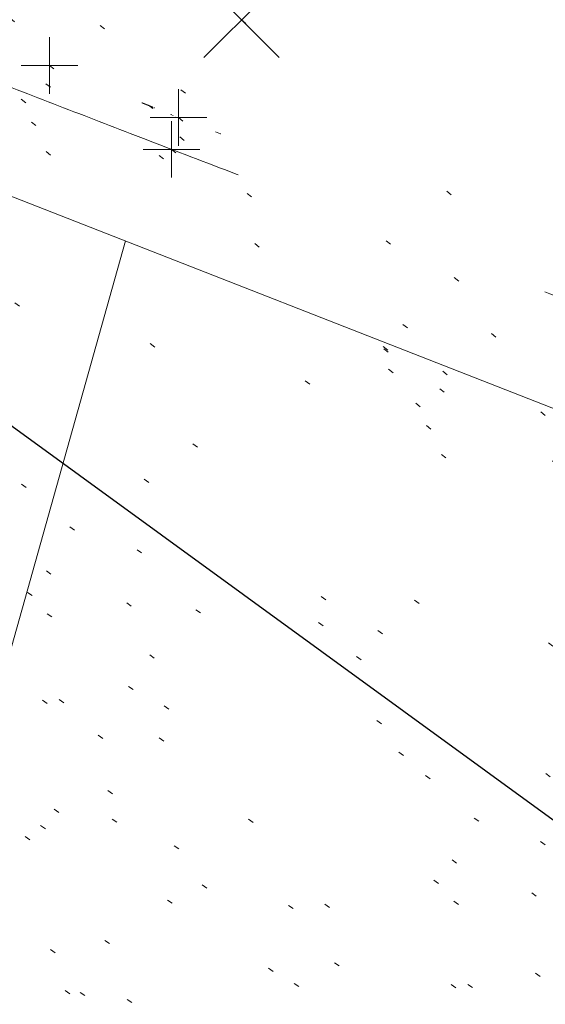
# Model space of a CAD drawing. Extents: x 413123 to 1465301, y 377724 to 504150.
# Tile 144 of 656: x 1462348 to 1462357, y 433600 to 433617. Entities that reach past the tile are written whole.
import ezdxf

# ---------------------------------------------------------------- set-up
doc = ezdxf.new("R2010")
doc.units = 0
doc.header["$MEASUREMENT"] = 0
for name, pattern in [('DGN Style 1', [8.732639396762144, 0.01453018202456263, -8.71810921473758]), ('DGN Style 3', [20.34225483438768, 14.53018202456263, -5.812072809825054]), ('DGN Style 5', [10.171127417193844, 4.35905460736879, -5.812072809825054]), ('gasex', [0])]:
    doc.linetypes.add(name, pattern=pattern)
for name, color, linetype, lineweight in [('PV_X_Curb', 120, 'DGN Style 1', 0), ('PV_X_EOP', 7, 'DGN Style 3', 0), ('PV_X_Walk', 120, 'DGN Style 5', 0), ('SV_X_Random_Point (Construction)', 7, 'Continuous', 0), ('UT_X_Gas', 40, 'gasex', 0)]:
    doc.layers.add(name, color=color, linetype=linetype, lineweight=lineweight)
for name, color, linetype, lineweight, transparency in [('SV_Observation (Construction)', 97, 'DGN Style 1', 0, 0.9), ('SV_Setup (Construction)', 4, 'Continuous', 30, 0.9), ('SV_X_Shot_Marker (Construction)', 40, 'Continuous', 0, 0.5)]:
    doc.layers.add(name, color=color, linetype=linetype, lineweight=lineweight, transparency=transparency)

# ---------------------------------------------------------------- blocks, each defined once
blk = doc.blocks.new('SVPT_3346')
at = {"layer": 'SV_X_Shot_Marker (Construction)', "transparency": 33554495}
for p, q in [((0, 0.02500000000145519), (0, -0.02499999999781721)), ((-0.02499999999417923, 0), (0.02500000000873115, 0))]:
    blk.add_line(p, q, dxfattribs=at)
blk.add_point((0, 0), dxfattribs=at)
blk = doc.blocks.new('SVPT_3347')
at = {"layer": 'SV_X_Shot_Marker (Construction)', "transparency": 33554495}
for p, q in [((0, 0.02500000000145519), (0, -0.02500000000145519)), ((-0.02499999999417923, 0), (0.02500000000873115, 0))]:
    blk.add_line(p, q, dxfattribs=at)
blk.add_point((0, 0), dxfattribs=at)
blk = doc.blocks.new('X_782')
at = {"layer": 'SV_X_Random_Point (Construction)', "color": 7, "linetype": 'Continuous', "lineweight": 0, "transparency": 33554559}
for p, q in [((-0.03333333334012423, -0.03337499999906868), (0.03333333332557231, 0.03337500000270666)), ((-0.03333333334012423, 0.03337500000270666), (0.03333333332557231, -0.03337499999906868))]:
    blk.add_line(p, q, dxfattribs=at)
blk = doc.blocks.new('SVPT_3351')
at = {"layer": 'SV_X_Shot_Marker (Construction)', "transparency": 33554495}
for p, q in [((1.455191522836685e-11, 0.02499999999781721), (1.455191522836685e-11, -0.02500000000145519)), ((-0.02499999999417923, 0), (0.02500000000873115, 0))]:
    blk.add_line(p, q, dxfattribs=at)
blk.add_point((1.455191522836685e-11, 0), dxfattribs=at)

msp = doc.modelspace()

# ---------------------------------------------------------------- linework, layer by layer
at = {"layer": 'PV_X_Curb'}
msp.add_rational_spline([(1462986.948577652, 433397.8690401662, 570.9936709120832), (1462988.782588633, 433398.3319412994, 570.9946523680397), (1462990.616599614, 433398.7948424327, 570.9956338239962), (1462992.450610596, 433399.2577435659, 570.9966152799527), (1462994.691186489, 433399.8778665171, 571.0123392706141), (1462996.549190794, 433398.4805271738, 570.9967567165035), (1462996.574826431, 433396.1560666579, 570.9620266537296), (1462997.523097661, 433392.0761500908, 570.9664077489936), (1462998.471368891, 433387.9962335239, 570.9707888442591), (1462999.419640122, 433383.9163169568, 570.9751699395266), (1463000.330381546, 433379.7090842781, 570.9705226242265), (1463001.241122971, 433375.5018515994, 570.9658753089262), (1463002.151864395, 433371.2946189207, 570.9612279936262), (1463002.161414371, 433370.7988290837, 570.9216598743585), (1463002.170964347, 433370.3030392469, 570.8820917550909), (1463002.180514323, 433369.80724941, 570.8425236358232), (1463002.217255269, 433368.1656458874, 570.8230392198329), (1463001.426991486, 433366.7263549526, 570.8457641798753), (1463000.022674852, 433365.8772214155, 570.9045748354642), (1462998.618358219, 433365.0280878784, 570.9633854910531), (1462996.978409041, 433364.9979272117, 571.0424341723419), (1462995.544743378, 433365.7948667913, 571.1204196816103), (1462989.745839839, 433368.0127432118, 571.0955303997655), (1462983.9469363, 433370.2306196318, 571.0706411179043), (1462978.14803276, 433372.4484960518, 571.0457518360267), (1462972.902905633, 433374.4922165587, 571.041428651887), (1462967.657778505, 433376.5359370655, 571.0371054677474), (1462962.412651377, 433378.5796575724, 571.0327822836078), (1462959.692093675, 433379.6115993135, 571.0350110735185), (1462956.971535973, 433380.6435410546, 571.0372398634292), (1462954.250978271, 433381.6754827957, 571.0394686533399), (1462953.180844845, 433382.1382386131, 570.9776457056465), (1462952.110711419, 433382.6009944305, 570.9158227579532), (1462951.040577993, 433383.0637502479, 570.8539998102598), (1462945.56926211, 433385.2204071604, 570.8554334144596), (1462940.097946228, 433387.3770640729, 570.8568670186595), (1462934.626630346, 433389.5337209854, 570.8583006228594), (1462929.363794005, 433391.5837736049, 570.8830950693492), (1462924.100957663, 433393.6338262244, 570.9078895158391), (1462918.838121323, 433395.6838788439, 570.932683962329), (1462918.050200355, 433395.9825492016, 571.0284213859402), (1462917.262279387, 433396.2812195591, 571.1241588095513), (1462916.474358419, 433396.5798899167, 571.2198962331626), (1462910.512614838, 433398.9350188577, 571.2155607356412), (1462904.550871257, 433401.2901477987, 571.2112252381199), (1462898.589127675, 433403.6452767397, 571.2068897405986), (1462893.247201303, 433405.718435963, 571.2327550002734), (1462887.905274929, 433407.7915951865, 571.2586202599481), (1462882.563348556, 433409.8647544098, 571.2844855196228), (1462875.125355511, 433412.7879245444, 571.2877162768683), (1462867.687362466, 433415.7110946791, 571.290947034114), (1462860.24936942, 433418.6342648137, 571.2941777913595), (1462853.221542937, 433421.3678929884, 571.3133071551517), (1462846.193716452, 433424.1015211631, 571.332436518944), (1462839.165889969, 433426.8351493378, 571.3515658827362), (1462832.53329925, 433429.4194985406, 571.361832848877), (1462825.900708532, 433432.0038477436, 571.372099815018), (1462819.268117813, 433434.5881969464, 571.382366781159), (1462818.004572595, 433435.0966256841, 571.3826673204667), (1462816.741027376, 433435.6050544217, 571.3829678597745), (1462815.477482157, 433436.1134831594, 571.3832683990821), (1462814.78573489, 433436.3622004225, 571.291588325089), (1462814.093987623, 433436.6109176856, 571.199908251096), (1462813.402240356, 433436.8596349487, 571.1082281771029), (1462807.611049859, 433439.1231266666, 571.0778290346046), (1462801.819859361, 433441.3866183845, 571.0474298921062), (1462796.028668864, 433443.6501101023, 571.0170307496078), (1462790.540801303, 433445.7714793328, 571.0059630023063), (1462785.052933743, 433447.8928485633, 570.9948952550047), (1462779.565066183, 433450.0142177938, 570.9838275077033), (1462779.302554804, 433450.142499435, 571.0470226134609), (1462779.040043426, 433450.2707810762, 571.1102177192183), (1462778.777532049, 433450.3990627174, 571.1734128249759), (1462772.721492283, 433452.7305136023, 571.1612170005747), (1462766.665452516, 433455.0619644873, 571.1490211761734), (1462760.60941275, 433457.3934153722, 571.1368253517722), (1462757.975635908, 433458.4476392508, 571.1187813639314), (1462755.341859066, 433459.5018631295, 571.1007373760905), (1462752.708082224, 433460.5560870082, 571.0826933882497), (1462749.413115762, 433461.7863544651, 571.0252508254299), (1462746.118149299, 433463.0166219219, 570.9678082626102), (1462742.823182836, 433464.2468893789, 570.9103656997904), (1462737.496369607, 433466.2065803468, 570.849653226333), (1462732.169556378, 433468.1662713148, 570.7889407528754), (1462726.842743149, 433470.1259622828, 570.728228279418), (1462721.564491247, 433472.1742830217, 570.6760227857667), (1462716.286239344, 433474.2226037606, 570.6238172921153), (1462711.007987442, 433476.2709244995, 570.571611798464), (1462710.565830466, 433476.4142609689, 570.6636069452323), (1462710.123673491, 433476.5575974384, 570.7556020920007), (1462709.681516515, 433476.7009339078, 570.8475972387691), (1462702.808955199, 433479.4043505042, 570.7828181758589), (1462695.936393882, 433482.1077671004, 570.7180391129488), (1462689.063832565, 433484.8111836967, 570.6532600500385), (1462681.708673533, 433487.655089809, 570.5984170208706), (1462674.353514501, 433490.4989959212, 570.5435739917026), (1462666.998355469, 433493.3429020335, 570.4887309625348), (1462664.050841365, 433494.517360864, 570.458196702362), (1462661.10332726, 433495.6918196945, 570.4276624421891), (1462658.155813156, 433496.866278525, 570.3971281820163), (1462657.746705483, 433497.0547580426, 570.3375791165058), (1462657.33759781, 433497.2432375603, 570.2780300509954), (1462656.928490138, 433497.4317170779, 570.218480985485), (1462648.68026623, 433500.593662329, 570.180340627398), (1462640.432042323, 433503.75560758, 570.1422002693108), (1462632.183818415, 433506.917552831, 570.1040599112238), (1462624.672433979, 433509.8205165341, 570.1439115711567), (1462617.161049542, 433512.7234802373, 570.1837632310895), (1462609.649665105, 433515.6264439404, 570.2236148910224), (1462609.351162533, 433515.7618124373, 570.2991383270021), (1462609.052659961, 433515.897180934, 570.3746617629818), (1462608.754157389, 433516.0325494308, 570.4501851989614), (1462602.602648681, 433518.4016281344, 570.491857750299), (1462596.451139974, 433520.7707068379, 570.5335303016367), (1462590.299631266, 433523.1397855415, 570.5752028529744), (1462582.402375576, 433526.1887928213, 570.5567757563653), (1462574.505119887, 433529.2378001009, 570.5383486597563), (1462566.607864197, 433532.2868073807, 570.5199215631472), (1462559.846479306, 433534.8858376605, 570.5150722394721), (1462553.085094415, 433537.4848679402, 570.5102229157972), (1462546.323709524, 433540.08389822, 570.5053735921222), (1462544.451499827, 433540.792279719, 570.4828721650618), (1462542.579290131, 433541.500661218, 570.4603707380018), (1462540.707080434, 433542.2090427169, 570.4378693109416), (1462540.425548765, 433542.3117929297, 570.3329348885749), (1462540.144017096, 433542.4145431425, 570.2280004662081), (1462539.862485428, 433542.5172933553, 570.1230660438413), (1462532.674977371, 433545.2607402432, 570.1435040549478), (1462525.487469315, 433548.0041871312, 570.1639420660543), (1462518.299961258, 433550.7476340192, 570.1843800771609), (1462513.382197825, 433552.6374655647, 570.2054318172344), (1462508.464434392, 433554.5272971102, 570.2264835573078), (1462503.546670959, 433556.4171286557, 570.2475352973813), (1462503.102475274, 433556.6097794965, 570.3636594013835), (1462502.658279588, 433556.8024303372, 570.4797835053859), (1462502.214083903, 433556.995081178, 570.5959076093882), (1462494.576211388, 433559.9585777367, 570.614821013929), (1462486.938338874, 433562.9220742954, 570.63373441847), (1462479.300466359, 433565.8855708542, 570.6526478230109), (1462473.035562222, 433568.295528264, 570.6182772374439), (1462466.770658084, 433570.7054856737, 570.5839066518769), (1462460.505753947, 433573.1154430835, 570.5495360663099), (1462460.356322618, 433573.15914895, 570.4705810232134), (1462460.20689129, 433573.2028548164, 570.3916259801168), (1462460.057459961, 433573.2465606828, 570.3126709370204), (1462452.637668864, 433576.1274019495, 570.3299173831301), (1462445.217877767, 433579.0082432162, 570.3471638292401), (1462437.79808667, 433581.8890844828, 570.36441027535), (1462430.722519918, 433584.5851619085, 570.3236014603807), (1462423.646953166, 433587.2812393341, 570.2827926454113), (1462416.571386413, 433589.9773167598, 570.241983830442), (1462416.179754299, 433590.121601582, 570.3451180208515), (1462415.788122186, 433590.2658864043, 570.4482522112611), (1462415.396490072, 433590.4101712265, 570.5513864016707), (1462407.556832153, 433593.4259186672, 570.5176398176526), (1462399.717174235, 433596.441666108, 570.4838932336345), (1462391.877516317, 433599.4574135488, 570.4501466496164), (1462388.527292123, 433600.7726032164, 570.4674632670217), (1462385.177067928, 433602.0877928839, 570.4847798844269), (1462381.826843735, 433603.4029825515, 570.5020965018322), (1462381.579999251, 433603.4901678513, 570.425116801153), (1462381.333154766, 433603.577353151, 570.3481371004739), (1462381.086310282, 433603.6645384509, 570.2711573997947), (1462378.014837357, 433604.8389292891, 570.2577572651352), (1462374.943364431, 433606.0133201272, 570.2443571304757), (1462371.871891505, 433607.1877109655, 570.2309569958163), (1462364.697137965, 433609.949335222, 570.2582988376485), (1462357.522384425, 433612.7109594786, 570.2856406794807), (1462350.347630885, 433615.4725837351, 570.312982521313), (1462349.586411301, 433615.7797956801, 570.3393282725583), (1462348.825191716, 433616.0870076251, 570.3656740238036), (1462348.063972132, 433616.3942195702, 570.3920197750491), (1462347.712058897, 433616.5225502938, 570.4782979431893), (1462347.360145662, 433616.6508810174, 570.5645761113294), (1462347.008232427, 433616.7792117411, 570.6508542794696), (1462341.856557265, 433618.7383665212, 570.7039352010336), (1462336.704882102, 433620.6975213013, 570.7570161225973), (1462331.55320694, 433622.6566760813, 570.8100970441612), (1462322.514479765, 433626.1182178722, 570.8607694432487), (1462313.47575259, 433629.579759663, 570.9114418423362), (1462304.437025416, 433633.0413014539, 570.9621142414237), (1462299.82804484, 433634.8794294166, 570.9899885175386), (1462295.219064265, 433636.7175573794, 571.0178627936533), (1462290.610083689, 433638.5556853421, 571.0457370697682), (1462290.225100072, 433638.6591545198, 570.9621306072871), (1462289.840116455, 433638.7626236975, 570.878524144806), (1462289.455132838, 433638.8660928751, 570.7949176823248), (1462285.959137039, 433640.2274743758, 570.7970018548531), (1462282.46314124, 433641.5888558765, 570.7990860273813), (1462278.967145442, 433642.9502373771, 570.8011701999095), (1462271.833297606, 433645.7166608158, 570.8549129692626), (1462264.69944977, 433648.4830842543, 570.9086557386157), (1462257.565601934, 433651.2495076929, 570.9623985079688), (1462256.281282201, 433651.7243160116, 570.9735965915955), (1462254.996962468, 433652.1991243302, 570.9847946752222), (1462253.712642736, 433652.673932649, 570.995992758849), (1462253.394152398, 433652.797872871, 571.0931722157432), (1462253.07566206, 433652.921813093, 571.1903516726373), (1462252.757171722, 433653.045753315, 571.2875311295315), (1462248.570855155, 433654.6120884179, 571.3480390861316), (1462244.384538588, 433656.1784235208, 571.4085470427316), (1462240.19822202, 433657.7447586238, 571.4690549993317), (1462235.320112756, 433659.6381788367, 571.7635967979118), (1462230.489705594, 433663.5166624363, 571.9941488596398), (1462227.798971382, 433670.8316128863, 571.5581154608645), (1462226.879331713, 433676.9569545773, 571.6996761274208), (1462227.655627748, 433684.4002653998, 572.1359250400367), (1462233.173983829, 433692.753123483, 572.1648585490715), (1462238.885351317, 433695.2945442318, 572.2025083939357), (1462242.840446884, 433695.9559512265, 572.184454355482), (1462248.338793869, 433696.8754347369, 572.159355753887), (1462253.837140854, 433697.7949182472, 572.134257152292), (1462259.335487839, 433698.7144017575, 572.1091585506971), (1462259.477566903, 433698.7300636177, 572.1235905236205), (1462259.619645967, 433698.7457254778, 572.1380224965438), (1462259.761725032, 433698.761387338, 572.1524544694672)], [1, 1, 1, 1, 0.7399006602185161, 0.7399006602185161, 1, 1, 1, 1, 1, 1, 1, 1, 1, 1, 0.9101768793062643, 0.9101768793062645, 1, 0.9101768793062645, 0.9101768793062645, 1, 1, 1, 1, 1, 1, 1, 1, 1, 1, 1, 1, 1, 1, 1, 1, 1, 1, 1, 1, 1, 1, 1, 1, 1, 1, 1, 1, 1, 1, 1, 1, 1, 1, 1, 1, 1, 1, 1, 1, 1, 1, 1, 1, 1, 1, 1, 1, 1, 1, 1, 1, 1, 1, 1, 1, 1, 1, 1, 1, 1, 1, 1, 1, 1, 1, 1, 1, 1, 1, 1, 1, 1, 1, 1, 1, 1, 1, 1, 1, 1, 1, 1, 1, 1, 1, 1, 1, 1, 1, 1, 1, 1, 1, 1, 1, 1, 1, 1, 1, 1, 1, 1, 1, 1, 1, 1, 1, 1, 1, 1, 1, 1, 1, 1, 1, 1, 1, 1, 1, 1, 1, 1, 1, 1, 1, 1, 1, 1, 1, 1, 1, 1, 1, 1, 1, 1, 1, 1, 1, 1, 1, 1, 1, 1, 1, 1, 1, 1, 1, 1, 1, 1, 1, 1, 1, 1, 1, 1, 1, 1, 1, 1, 1, 1, 1, 1, 1, 1, 1, 1, 1, 1, 1, 1, 1, 1, 1, 1, 1, 1, 1, 1, 1, 1, 1, 1, 1, 1, 1, 1, 1, 1, 1, 1], degree=3, knots=[0, 0, 0, 0, 0.0144927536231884, 0.0144927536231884, 0.0144927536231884, 0.02898550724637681, 0.02898550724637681, 0.02898550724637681, 0.04347826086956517, 0.04347826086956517, 0.04347826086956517, 0.05797101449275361, 0.05797101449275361, 0.05797101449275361, 0.072463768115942, 0.072463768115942, 0.072463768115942, 0.0797101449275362, 0.0797101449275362, 0.0797101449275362, 0.08695652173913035, 0.08695652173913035, 0.08695652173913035, 0.1014492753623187, 0.1014492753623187, 0.1014492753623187, 0.1159420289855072, 0.1159420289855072, 0.1159420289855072, 0.1304347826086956, 0.1304347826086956, 0.1304347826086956, 0.144927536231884, 0.144927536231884, 0.144927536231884, 0.1594202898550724, 0.1594202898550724, 0.1594202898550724, 0.1739130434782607, 0.1739130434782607, 0.1739130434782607, 0.1884057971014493, 0.1884057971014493, 0.1884057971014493, 0.2028985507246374, 0.2028985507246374, 0.2028985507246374, 0.2173913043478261, 0.2173913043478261, 0.2173913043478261, 0.2318840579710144, 0.2318840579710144, 0.2318840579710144, 0.2463768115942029, 0.2463768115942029, 0.2463768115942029, 0.2608695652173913, 0.2608695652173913, 0.2608695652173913, 0.2753623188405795, 0.2753623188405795, 0.2753623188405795, 0.289855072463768, 0.289855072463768, 0.289855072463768, 0.3043478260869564, 0.3043478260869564, 0.3043478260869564, 0.3188405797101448, 0.3188405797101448, 0.3188405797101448, 0.3333333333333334, 0.3333333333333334, 0.3333333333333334, 0.3478260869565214, 0.3478260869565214, 0.3478260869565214, 0.36231884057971, 0.36231884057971, 0.36231884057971, 0.3768115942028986, 0.3768115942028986, 0.3768115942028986, 0.3913043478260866, 0.3913043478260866, 0.3913043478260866, 0.4057971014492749, 0.4057971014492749, 0.4057971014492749, 0.4202898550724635, 0.4202898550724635, 0.4202898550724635, 0.4347826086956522, 0.4347826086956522, 0.4347826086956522, 0.4492753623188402, 0.4492753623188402, 0.4492753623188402, 0.4637681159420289, 0.4637681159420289, 0.4637681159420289, 0.4782608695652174, 0.4782608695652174, 0.4782608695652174, 0.4927536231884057, 0.4927536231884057, 0.4927536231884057, 0.507246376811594, 0.507246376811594, 0.507246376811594, 0.5217391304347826, 0.5217391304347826, 0.5217391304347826, 0.5362318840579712, 0.5362318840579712, 0.5362318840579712, 0.5507246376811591, 0.5507246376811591, 0.5507246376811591, 0.5652173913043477, 0.5652173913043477, 0.5652173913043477, 0.5797101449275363, 0.5797101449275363, 0.5797101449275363, 0.5942028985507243, 0.5942028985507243, 0.5942028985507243, 0.6086956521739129, 0.6086956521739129, 0.6086956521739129, 0.6231884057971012, 0.6231884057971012, 0.6231884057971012, 0.6376811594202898, 0.6376811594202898, 0.6376811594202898, 0.652173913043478, 0.652173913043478, 0.652173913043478, 0.6666666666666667, 0.6666666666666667, 0.6666666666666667, 0.6811594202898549, 0.6811594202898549, 0.6811594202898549, 0.6956521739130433, 0.6956521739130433, 0.6956521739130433, 0.7101449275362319, 0.7101449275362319, 0.7101449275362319, 0.7246376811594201, 0.7246376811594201, 0.7246376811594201, 0.7391304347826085, 0.7391304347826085, 0.7391304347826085, 0.7536231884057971, 0.7536231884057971, 0.7536231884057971, 0.7681159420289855, 0.7681159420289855, 0.7681159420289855, 0.782608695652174, 0.782608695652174, 0.782608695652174, 0.7971014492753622, 0.7971014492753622, 0.7971014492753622, 0.8115942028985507, 0.8115942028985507, 0.8115942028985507, 0.8260869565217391, 0.8260869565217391, 0.8260869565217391, 0.8405797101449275, 0.8405797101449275, 0.8405797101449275, 0.8550724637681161, 0.8550724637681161, 0.8550724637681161, 0.8695652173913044, 0.8695652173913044, 0.8695652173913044, 0.8840579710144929, 0.8840579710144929, 0.8840579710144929, 0.8985507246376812, 0.8985507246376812, 0.8985507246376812, 0.9130434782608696, 0.9130434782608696, 0.9130434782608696, 0.927536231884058, 0.927536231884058, 0.927536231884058, 0.9420289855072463, 0.9420289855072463, 0.9420289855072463, 0.9565217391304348, 0.9565217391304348, 0.9565217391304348, 0.9603661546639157, 0.961823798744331, 0.9629761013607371, 0.9656182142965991, 0.9679875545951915, 0.9710144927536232, 0.9710144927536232, 0.9710144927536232, 0.9855072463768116, 0.9855072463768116, 0.9855072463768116, 1, 1, 1, 1], dxfattribs=at)
at = {"layer": 'PV_X_EOP'}
msp.add_rational_spline([(1462986.747673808, 433398.4157605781, 570.5576825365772), (1462988.641330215, 433398.8529642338, 570.6000923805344), (1462990.534986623, 433399.2901678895, 570.6425022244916), (1462992.428643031, 433399.7273715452, 570.6849120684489), (1462994.864060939, 433400.2634968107, 570.5603909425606), (1462996.87248342, 433398.7807234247, 570.5177479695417), (1462997.079894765, 433396.2934564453, 570.5861563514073), (1462997.995655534, 433392.2270214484, 570.6182835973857), (1462998.911416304, 433388.1605864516, 570.650410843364), (1462999.827177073, 433384.0941514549, 570.6825380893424), (1463000.7542213, 433379.812420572, 570.7260898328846), (1463001.681265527, 433375.5306896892, 570.7696415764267), (1463002.608309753, 433371.2489588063, 570.8131933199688), (1463002.624193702, 433370.7652932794, 570.7948258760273), (1463002.64007765, 433370.2816277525, 570.7764584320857), (1463002.655961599, 433369.7979622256, 570.7580909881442), (1463002.711931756, 433367.9606227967, 570.7590817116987), (1463001.837049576, 433366.3439960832, 570.7660857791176), (1463000.268289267, 433365.3859682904, 570.7772060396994), (1462998.699528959, 433364.4279404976, 570.7883263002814), (1462996.861811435, 433364.3880070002, 570.800550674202), (1462995.252908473, 433365.2769843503, 570.8105680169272), (1462989.506525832, 433367.5128137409, 570.7870245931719), (1462983.76014319, 433369.7486431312, 570.7634811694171), (1462978.013760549, 433371.9844725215, 570.739937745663), (1462973.753188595, 433373.6749187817, 570.6756828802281), (1462969.492616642, 433375.3653650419, 570.6114280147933), (1462965.232044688, 433377.0558113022, 570.5471731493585), (1462965.024948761, 433376.5621241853, 570.5753513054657), (1462964.817852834, 433376.0684370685, 570.603529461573), (1462964.610756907, 433375.5747499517, 570.6317076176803), (1462963.77798105, 433375.9159339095, 570.6214849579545), (1462962.945205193, 433376.2571178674, 570.6112622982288), (1462962.112429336, 433376.5983018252, 570.6010396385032), (1462962.263670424, 433377.0725287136, 570.5611545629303), (1462962.414911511, 433377.5467556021, 570.5212694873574), (1462962.566152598, 433378.0209824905, 570.4813844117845), (1462958.666415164, 433379.5323435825, 570.5506854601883), (1462954.766677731, 433381.0437046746, 570.6199865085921), (1462950.866940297, 433382.5550657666, 570.689287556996), (1462945.426643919, 433384.800536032, 570.7165450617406), (1462939.986347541, 433387.0460062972, 570.7438025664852), (1462934.546051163, 433389.2914765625, 570.77106007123), (1462928.748985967, 433391.4622322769, 570.8019677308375), (1462922.951920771, 433393.6329879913, 570.8328753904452), (1462917.154855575, 433395.8037437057, 570.8637830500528), (1462910.902950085, 433398.2327401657, 570.8705908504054), (1462904.651044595, 433400.6617366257, 570.877398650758), (1462898.399139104, 433403.0907330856, 570.8842064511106), (1462893.028099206, 433405.1738747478, 570.9074437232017), (1462887.657059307, 433407.2570164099, 570.930680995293), (1462882.286019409, 433409.3401580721, 570.9539182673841), (1462874.956129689, 433412.2378813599, 570.9667183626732), (1462867.62623997, 433415.1356046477, 570.9795184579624), (1462860.29635025, 433418.0333279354, 570.9923185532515), (1462853.190243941, 433420.8152141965, 570.9995734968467), (1462846.084137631, 433423.5971004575, 571.0068284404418), (1462838.978031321, 433426.3789867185, 571.014083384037), (1462832.359469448, 433428.9759685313, 571.0172900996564), (1462825.740907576, 433431.5729503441, 571.0204968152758), (1462819.122345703, 433434.1699321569, 571.0237035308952), (1462817.153159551, 433434.9578415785, 571.0209140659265), (1462815.183973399, 433435.7457510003, 571.0181246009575), (1462813.214787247, 433436.533660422, 571.0153351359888), (1462807.42742855, 433438.7663089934, 570.9946115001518), (1462801.640069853, 433440.9989575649, 570.9738878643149), (1462795.852711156, 433443.2316061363, 570.9531642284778), (1462789.987308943, 433445.4499365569, 570.9497298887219), (1462784.12190673, 433447.6682669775, 570.9462955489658), (1462778.256504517, 433449.8865973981, 570.94286120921), (1462772.298238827, 433452.223590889, 570.9013089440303), (1462766.339973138, 433454.5605843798, 570.8597566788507), (1462760.381707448, 433456.8975778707, 570.8182044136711), (1462754.484227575, 433459.1704829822, 570.7648058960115), (1462748.586747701, 433461.4433880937, 570.711407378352), (1462742.689267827, 433463.7162932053, 570.6580088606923), (1462737.334612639, 433465.6978761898, 570.6279872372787), (1462731.97995745, 433467.6794591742, 570.5979656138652), (1462726.625302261, 433469.6610421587, 570.5679439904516), (1462721.380192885, 433471.6738931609, 570.5351029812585), (1462716.135083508, 433473.6867441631, 570.5022619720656), (1462710.889974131, 433475.6995951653, 570.4694209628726), (1462710.418876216, 433475.8820027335, 570.4739995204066), (1462709.9477783, 433476.0644103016, 570.4785780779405), (1462709.476680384, 433476.2468178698, 570.4831566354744), (1462702.628219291, 433478.9209858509, 570.4274849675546), (1462695.779758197, 433481.5951538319, 570.3718132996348), (1462688.931297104, 433484.269321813, 570.316141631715), (1462681.538942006, 433487.1546940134, 570.250920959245), (1462674.146586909, 433490.0400662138, 570.1857002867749), (1462666.754231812, 433492.9254384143, 570.1204796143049), (1462663.718630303, 433494.1291378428, 570.0907660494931), (1462660.683028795, 433495.3328372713, 570.0610524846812), (1462657.647427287, 433496.5365366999, 570.0313389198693), (1462654.386869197, 433497.8030117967, 570.0011782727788), (1462651.126311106, 433499.0694868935, 569.9710176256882), (1462647.865753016, 433500.3359619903, 569.9408569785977), (1462647.641257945, 433499.8818857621, 569.9707209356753), (1462647.416762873, 433499.4278095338, 570.0005848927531), (1462647.192267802, 433498.9737333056, 570.0304488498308), (1462646.351744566, 433499.2883021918, 570.0211982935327), (1462645.51122133, 433499.6028710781, 570.0119477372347), (1462644.670698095, 433499.9174399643, 570.0026971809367), (1462644.850380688, 433500.4009323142, 569.9876227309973), (1462645.030063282, 433500.8844246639, 569.9725482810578), (1462645.209745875, 433501.3679170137, 569.9574738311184), (1462632.96684473, 433506.0797300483, 570.0221978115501), (1462620.723943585, 433510.7915430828, 570.0869217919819), (1462608.48104244, 433515.5033561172, 570.1516457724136), (1462602.384803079, 433517.8643583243, 570.166399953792), (1462596.288563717, 433520.2253605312, 570.1811541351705), (1462590.192324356, 433522.5863627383, 570.1959083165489), (1462582.223911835, 433525.6662655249, 570.1657882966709), (1462574.255499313, 433528.7461683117, 570.135668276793), (1462566.287086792, 433531.8260710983, 570.1055482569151), (1462561.687757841, 433533.571411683, 570.0928375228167), (1462557.088428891, 433535.3167522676, 570.0801267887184), (1462552.48909994, 433537.0620928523, 570.06741605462), (1462552.285343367, 433536.6146619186, 570.0809201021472), (1462552.081586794, 433536.167230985, 570.0944241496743), (1462551.87783022, 433535.7198000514, 570.1079281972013), (1462551.018246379, 433536.0073169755, 570.1107344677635), (1462550.158662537, 433536.2948338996, 570.1135407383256), (1462549.299078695, 433536.5823508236, 570.1163470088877), (1462549.422482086, 433537.0283942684, 570.0797215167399), (1462549.545885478, 433537.4744377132, 570.0430960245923), (1462549.669288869, 433537.9204811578, 570.0064705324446), (1462548.48553195, 433538.4470201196, 570.0482678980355), (1462547.301775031, 433538.9735590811, 570.0900652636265), (1462546.118018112, 433539.5000980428, 570.1318626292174), (1462544.000657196, 433540.337328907, 570.128758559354), (1462541.88329628, 433541.1745597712, 570.1256544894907), (1462539.765935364, 433542.0117906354, 570.1225504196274), (1462532.581629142, 433544.7818467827, 570.1431756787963), (1462525.39732292, 433547.5519029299, 570.163800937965), (1462518.213016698, 433550.3219590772, 570.1844261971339), (1462512.769663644, 433552.3418960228, 570.2189217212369), (1462507.326310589, 433554.3618329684, 570.2534172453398), (1462501.882957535, 433556.381769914, 570.287912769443), (1462494.279784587, 433559.3955007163, 570.295579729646), (1462486.676611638, 433562.4092315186, 570.303246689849), (1462479.07343869, 433565.422962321, 570.3109136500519), (1462472.693989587, 433567.8630853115, 570.289026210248), (1462466.314540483, 433570.3032083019, 570.267138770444), (1462459.93509138, 433572.7433312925, 570.2452513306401), (1462452.494687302, 433575.6099609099, 570.2403267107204), (1462445.054283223, 433578.4765905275, 570.2354020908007), (1462437.613879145, 433581.3432201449, 570.2304774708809), (1462430.190469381, 433584.1964846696, 570.2065518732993), (1462422.767059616, 433587.0497491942, 570.1826262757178), (1462415.343649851, 433589.9030137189, 570.1587006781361), (1462409.23372909, 433592.2170596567, 570.0617893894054), (1462403.123808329, 433594.5311055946, 569.9648781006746), (1462397.013887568, 433596.8451515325, 569.8679668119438), (1462396.807948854, 433596.3858133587, 569.9190457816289), (1462396.60201014, 433595.926475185, 569.9701247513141), (1462396.396071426, 433595.4671370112, 570.0212037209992), (1462395.565910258, 433595.7565821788, 570.0050384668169), (1462394.73574909, 433596.0460273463, 569.9888732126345), (1462393.905587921, 433596.3354725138, 569.9727079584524), (1462394.077001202, 433596.8026169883, 569.9486793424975), (1462394.248414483, 433597.2697614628, 569.9246507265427), (1462394.419827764, 433597.7369059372, 569.9006221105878), (1462389.901993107, 433599.526309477, 569.9635709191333), (1462385.384158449, 433601.3157130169, 570.0265197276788), (1462380.866323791, 433603.1051165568, 570.0894685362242), (1462377.798565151, 433604.3129027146, 570.0985607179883), (1462374.730806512, 433605.5206888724, 570.1076528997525), (1462371.663047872, 433606.7284750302, 570.1167450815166), (1462364.516783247, 433609.4554149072, 570.1488677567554), (1462357.370518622, 433612.1823547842, 570.1809904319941), (1462350.224253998, 433614.9092946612, 570.213113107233), (1462343.972467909, 433617.3221410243, 570.2821559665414), (1462337.72068182, 433619.7349873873, 570.3511988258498), (1462331.468895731, 433622.1478337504, 570.4202416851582), (1462322.355748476, 433625.6502166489, 570.4658331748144), (1462313.24260122, 433629.1525995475, 570.5114246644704), (1462304.129453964, 433632.6549824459, 570.5570161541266), (1462295.674282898, 433635.9358133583, 570.6095324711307), (1462287.219111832, 433639.2166442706, 570.6620487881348), (1462278.763940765, 433642.4974751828, 570.714565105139), (1462271.676514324, 433645.2381758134, 570.7765478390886), (1462264.589087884, 433647.9788764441, 570.8385305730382), (1462257.501661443, 433650.7195770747, 570.9005133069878), (1462255.865163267, 433651.3398271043, 570.9387902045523), (1462254.228665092, 433651.960077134, 570.9770671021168), (1462252.592166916, 433652.5803271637, 571.0153439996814), (1462248.37052129, 433654.1536963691, 571.0840174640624), (1462244.148875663, 433655.7270655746, 571.1526909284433), (1462239.927230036, 433657.3004347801, 571.2213643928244), (1462234.884562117, 433659.2313621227, 571.2845235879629), (1462229.905375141, 433663.2066366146, 571.385315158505), (1462227.264899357, 433670.6942894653, 571.6033687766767), (1462226.275954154, 433676.9603927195, 571.6852195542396), (1462227.18997731, 433684.559234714, 571.7034208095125), (1462232.707239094, 433693.3202768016, 571.8296778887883), (1462238.639299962, 433695.7995807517, 571.7317928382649), (1462242.756408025, 433696.4881682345, 571.7029512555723), (1462248.157710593, 433697.39153761, 571.66511350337), (1462253.559013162, 433698.2949069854, 571.6272757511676), (1462258.96031573, 433699.1982763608, 571.5894379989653), (1462259.215430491, 433699.2389181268, 571.6001680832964), (1462259.470545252, 433699.2795598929, 571.6108981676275), (1462259.725660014, 433699.3202016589, 571.6216282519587)], [1, 1, 1, 1, 0.7719577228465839, 0.7719577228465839, 1, 1, 1, 1, 1, 1, 1, 1, 1, 1, 0.9097119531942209, 0.9097119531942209, 1, 0.909711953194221, 0.9097119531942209, 1, 1, 1, 1, 1, 1, 1, 1, 1, 1, 1, 1, 1, 1, 1, 1, 1, 1, 1, 1, 1, 1, 1, 1, 1, 1, 1, 1, 1, 1, 1, 1, 1, 1, 1, 1, 1, 1, 1, 1, 1, 1, 1, 1, 1, 1, 1, 1, 1, 1, 1, 1, 1, 1, 1, 1, 1, 1, 1, 1, 1, 1, 1, 1, 1, 1, 1, 1, 1, 1, 1, 1, 1, 1, 1, 1, 1, 1, 1, 1, 1, 1, 1, 1, 1, 1, 1, 1, 1, 1, 1, 1, 1, 1, 1, 1, 1, 1, 1, 1, 1, 1, 1, 1, 1, 1, 1, 1, 1, 1, 1, 1, 1, 1, 1, 1, 1, 1, 1, 1, 1, 1, 1, 1, 1, 1, 1, 1, 1, 1, 1, 1, 1, 1, 1, 1, 1, 1, 1, 1, 1, 1, 1, 1, 1, 1, 1, 1, 1, 1, 1, 1, 1, 1, 1, 1, 1, 1, 1, 1, 1, 1, 1, 1, 1, 1, 1, 1, 1, 1, 1, 1, 1, 1, 1, 1, 1, 1, 1, 1, 1, 1, 1], degree=3, knots=[0, 0, 0, 0, 0.01538461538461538, 0.01538461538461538, 0.01538461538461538, 0.03076923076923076, 0.03076923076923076, 0.03076923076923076, 0.04615384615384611, 0.04615384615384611, 0.04615384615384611, 0.06153846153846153, 0.06153846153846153, 0.06153846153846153, 0.07692307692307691, 0.07692307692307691, 0.07692307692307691, 0.08461538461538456, 0.08461538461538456, 0.08461538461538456, 0.09230769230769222, 0.09230769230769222, 0.09230769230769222, 0.1076923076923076, 0.1076923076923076, 0.1076923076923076, 0.1230769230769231, 0.1230769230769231, 0.1230769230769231, 0.1384615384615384, 0.1384615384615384, 0.1384615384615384, 0.1538461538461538, 0.1538461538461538, 0.1538461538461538, 0.1692307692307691, 0.1692307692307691, 0.1692307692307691, 0.1846153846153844, 0.1846153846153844, 0.1846153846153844, 0.2, 0.2, 0.2, 0.2153846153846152, 0.2153846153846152, 0.2153846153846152, 0.2307692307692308, 0.2307692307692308, 0.2307692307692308, 0.2461538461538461, 0.2461538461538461, 0.2461538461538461, 0.2615384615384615, 0.2615384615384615, 0.2615384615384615, 0.2769230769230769, 0.2769230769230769, 0.2769230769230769, 0.2923076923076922, 0.2923076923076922, 0.2923076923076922, 0.3076923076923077, 0.3076923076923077, 0.3076923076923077, 0.3230769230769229, 0.3230769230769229, 0.3230769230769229, 0.3384615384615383, 0.3384615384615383, 0.3384615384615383, 0.3538461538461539, 0.3538461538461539, 0.3538461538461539, 0.3692307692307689, 0.3692307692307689, 0.3692307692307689, 0.3846153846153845, 0.3846153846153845, 0.3846153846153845, 0.4, 0.4, 0.4, 0.4153846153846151, 0.4153846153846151, 0.4153846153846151, 0.4307692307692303, 0.4307692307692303, 0.4307692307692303, 0.4461538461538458, 0.4461538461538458, 0.4461538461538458, 0.4615384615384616, 0.4615384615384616, 0.4615384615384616, 0.4769230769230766, 0.4769230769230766, 0.4769230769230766, 0.4923076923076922, 0.4923076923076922, 0.4923076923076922, 0.5076923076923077, 0.5076923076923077, 0.5076923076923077, 0.523076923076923, 0.523076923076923, 0.523076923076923, 0.5384615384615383, 0.5384615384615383, 0.5384615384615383, 0.5538461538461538, 0.5538461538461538, 0.5538461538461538, 0.5692307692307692, 0.5692307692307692, 0.5692307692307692, 0.5846153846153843, 0.5846153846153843, 0.5846153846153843, 0.5999999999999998, 0.5999999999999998, 0.5999999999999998, 0.6153846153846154, 0.6153846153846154, 0.6153846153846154, 0.6307692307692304, 0.6307692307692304, 0.6307692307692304, 0.646153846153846, 0.646153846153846, 0.646153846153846, 0.6615384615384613, 0.6615384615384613, 0.6615384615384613, 0.6769230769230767, 0.6769230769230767, 0.6769230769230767, 0.6923076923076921, 0.6923076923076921, 0.6923076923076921, 0.7076923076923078, 0.7076923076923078, 0.7076923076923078, 0.7230769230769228, 0.7230769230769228, 0.7230769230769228, 0.7384615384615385, 0.7384615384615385, 0.7384615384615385, 0.7538461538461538, 0.7538461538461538, 0.7538461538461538, 0.769230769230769, 0.769230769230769, 0.769230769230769, 0.7846153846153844, 0.7846153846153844, 0.7846153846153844, 0.7999999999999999, 0.7999999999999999, 0.7999999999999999, 0.8153846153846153, 0.8153846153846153, 0.8153846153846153, 0.8307692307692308, 0.8307692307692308, 0.8307692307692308, 0.846153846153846, 0.846153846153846, 0.846153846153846, 0.8615384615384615, 0.8615384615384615, 0.8615384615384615, 0.8769230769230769, 0.8769230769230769, 0.8769230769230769, 0.8923076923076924, 0.8923076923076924, 0.8923076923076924, 0.9076923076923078, 0.9076923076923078, 0.9076923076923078, 0.9230769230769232, 0.9230769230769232, 0.9230769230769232, 0.9384615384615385, 0.9384615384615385, 0.9384615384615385, 0.9538461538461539, 0.9538461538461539, 0.9538461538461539, 0.9579292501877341, 0.9594756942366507, 0.9606415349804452, 0.9634904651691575, 0.9659966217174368, 0.9692307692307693, 0.9692307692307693, 0.9692307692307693, 0.9846153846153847, 0.9846153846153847, 0.9846153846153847, 1, 1, 1, 1], dxfattribs=at)
at = {"layer": 'PV_X_Walk'}
msp.add_rational_spline([(1462889.311946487, 433423.217351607, 571.9959886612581), (1462889.425297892, 433422.8403560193, 571.9893079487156), (1462889.538649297, 433422.4633604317, 571.9826272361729), (1462889.652000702, 433422.086364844, 571.9759465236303), (1462890.17488185, 433419.1882953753, 571.7080438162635), (1462888.27400433, 433416.9361510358, 571.4661890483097), (1462885.317312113, 433416.9506607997, 571.424430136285), (1462877.86777544, 433419.7788243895, 571.4489809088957), (1462870.418238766, 433422.6069879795, 571.4735316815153), (1462862.968702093, 433425.4351515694, 571.4980824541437), (1462856.042158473, 433428.1811958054, 571.5155641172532), (1462849.115614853, 433430.9272400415, 571.5330457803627), (1462842.189071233, 433433.6732842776, 571.5505274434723), (1462835.491474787, 433436.3099815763, 571.5299064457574), (1462828.793878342, 433438.946678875, 571.5092854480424), (1462822.096281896, 433441.5833761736, 571.4886644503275), (1462819.050256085, 433442.7546353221, 571.4846768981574), (1462816.004230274, 433443.9258944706, 571.4806893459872), (1462812.958204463, 433445.0971536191, 571.4767017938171), (1462808.229460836, 433446.964187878, 571.4838519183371), (1462803.500717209, 433448.831222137, 571.4910020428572), (1462798.771973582, 433450.698256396, 571.4981521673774), (1462793.394009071, 433452.7486920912, 571.4851280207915), (1462788.016044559, 433454.7991277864, 571.4721038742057), (1462782.638080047, 433456.8495634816, 571.4590797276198), (1462776.506538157, 433459.215970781, 571.3731188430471), (1462770.374996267, 433461.5823780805, 571.2871579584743), (1462764.243454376, 433463.9487853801, 571.2011970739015), (1462759.787296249, 433465.7001000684, 571.1740518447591), (1462755.331138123, 433467.4514147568, 571.1469066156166), (1462750.874979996, 433469.2027294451, 571.119761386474), (1462747.483712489, 433470.477559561, 571.1097243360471), (1462744.092444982, 433471.7523896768, 571.0996872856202), (1462740.701177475, 433473.0272197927, 571.0896502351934), (1462736.997464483, 433474.4856105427, 571.0636807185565), (1462733.29375149, 433475.9440012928, 571.0377112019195), (1462729.590038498, 433477.4023920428, 571.0117416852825), (1462724.483646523, 433479.3371770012, 570.9730728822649), (1462719.377254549, 433481.2719619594, 570.9344040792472), (1462714.270862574, 433483.2067469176, 570.8957352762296), (1462706.646262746, 433486.1694243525, 570.8235086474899), (1462699.021662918, 433489.1321017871, 570.7512820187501), (1462691.39706309, 433492.0947792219, 570.6790553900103), (1462684.202887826, 433494.8946724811, 570.6554547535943), (1462677.008712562, 433497.6945657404, 570.6318541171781), (1462669.814537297, 433500.4944589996, 570.6082534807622), (1462664.525978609, 433502.5299730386, 570.5988897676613), (1462659.23741992, 433504.5654870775, 570.5895260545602), (1462653.948861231, 433506.6010011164, 570.5801623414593), (1462647.653369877, 433509.0617122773, 570.585280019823), (1462641.357878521, 433511.5224234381, 570.5903976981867), (1462635.062387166, 433513.9831345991, 570.5955153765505), (1462627.909514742, 433516.7450788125, 570.6202014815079), (1462620.756642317, 433519.5070230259, 570.6448875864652), (1462613.603769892, 433522.2689672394, 570.6695736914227), (1462606.643527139, 433524.9535490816, 570.6792349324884), (1462599.683284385, 433527.6381309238, 570.6888961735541), (1462592.723041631, 433530.322712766, 570.6985574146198), (1462584.903776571, 433533.3534384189, 570.7101028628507), (1462577.08451151, 433536.3841640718, 570.7216483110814), (1462569.26524645, 433539.4148897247, 570.7331937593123), (1462562.555956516, 433541.948748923, 570.6945867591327), (1462555.846666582, 433544.4826081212, 570.655979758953), (1462549.137376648, 433547.0164673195, 570.6173727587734), (1462546.705876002, 433547.9769382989, 570.5973401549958), (1462544.274375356, 433548.9374092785, 570.5773075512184), (1462541.84287471, 433549.8978802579, 570.5572749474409), (1462534.686573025, 433552.2027615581, 570.572922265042), (1462527.53027134, 433554.5076428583, 570.5885695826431), (1462520.373969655, 433556.8125241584, 570.6042169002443), (1462514.852746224, 433558.4682027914, 570.6326023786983), (1462509.331522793, 433560.1238814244, 570.6609878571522), (1462503.810299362, 433561.7795600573, 570.6893733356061), (1462496.291817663, 433564.6533187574, 570.7046317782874), (1462488.773335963, 433567.5270774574, 570.7198902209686), (1462481.254854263, 433570.4008361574, 570.73514866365), (1462474.319891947, 433573.0374990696, 570.7151884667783), (1462467.384929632, 433575.6741619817, 570.6952282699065), (1462460.449967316, 433578.3108248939, 570.6752680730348), (1462453.261012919, 433581.1387933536, 570.7202053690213), (1462446.072058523, 433583.9667618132, 570.7651426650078), (1462438.883104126, 433586.7947302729, 570.8100799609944), (1462431.803203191, 433589.4829255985, 570.7385213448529), (1462424.723302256, 433592.1711209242, 570.6669627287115), (1462417.643401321, 433594.8593162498, 570.59540411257), (1462409.980905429, 433597.8706192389, 570.5744515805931), (1462402.318409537, 433600.8819222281, 570.5534990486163), (1462394.655913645, 433603.8932252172, 570.5325465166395), (1462387.572442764, 433606.5477482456, 570.5787072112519), (1462380.488971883, 433609.2022712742, 570.6248679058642), (1462373.405501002, 433611.8567943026, 570.6710286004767), (1462366.393934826, 433614.5371562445, 570.6530971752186), (1462359.382368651, 433617.2175181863, 570.6351657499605), (1462352.370802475, 433619.8978801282, 570.6172343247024), (1462345.955785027, 433622.3253402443, 570.6846462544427), (1462339.54076758, 433624.7528003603, 570.7520581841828), (1462333.125750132, 433627.1802604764, 570.8194701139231), (1462324.215357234, 433630.6730936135, 570.8857813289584), (1462315.304964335, 433634.1659267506, 570.9520925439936), (1462306.394571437, 433637.6587598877, 571.0184037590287), (1462298.223250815, 433640.8358043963, 571.0891296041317), (1462290.051930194, 433644.0128489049, 571.1598554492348), (1462281.880609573, 433647.1898934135, 571.2305812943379), (1462274.501310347, 433650.0015287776, 571.2898788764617), (1462267.12201112, 433652.8131641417, 571.3491764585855), (1462259.742711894, 433655.6247995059, 571.4084740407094), (1462253.924919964, 433657.8429349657, 571.4624102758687), (1462248.107128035, 433660.0610704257, 571.5163465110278), (1462242.289336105, 433662.2792058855, 571.5702827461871), (1462238.512531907, 433664.2408436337, 571.6671302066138), (1462233.273192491, 433669.0398176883, 571.86565738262), (1462232.006839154, 433681.0517468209, 571.9721790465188), (1462237.808323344, 433688.7301722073, 572.3574638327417), (1462242.382155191, 433690.6082875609, 572.317134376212), (1462244.084780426, 433690.9052532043, 572.3076303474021), (1462249.988754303, 433691.9350026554, 572.2746744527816), (1462255.89272818, 433692.9647521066, 572.2417185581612), (1462261.796702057, 433693.9945015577, 572.2087626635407), (1462262.207240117, 433694.046977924, 572.212787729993), (1462262.617778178, 433694.0994542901, 572.2168127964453), (1462263.028316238, 433694.1519306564, 572.2208378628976)], [1, 1, 1, 1, 0.7601206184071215, 0.7601206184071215, 1, 1, 1, 1, 1, 1, 1, 1, 1, 1, 1, 1, 1, 1, 1, 1, 1, 1, 1, 1, 1, 1, 1, 1, 1, 1, 1, 1, 1, 1, 1, 1, 1, 1, 1, 1, 1, 1, 1, 1, 1, 1, 1, 1, 1, 1, 1, 1, 1, 1, 1, 1, 1, 1, 1, 1, 1, 1, 1, 1, 1, 1, 1, 1, 1, 1, 1, 1, 1, 1, 1, 1, 1, 1, 1, 1, 1, 1, 1, 1, 1, 1, 1, 1, 1, 1, 1, 1, 1, 1, 1, 1, 1, 1, 1, 1, 1, 1, 1, 1, 1, 1, 1, 1, 1, 1, 1, 1, 1, 1, 1, 1, 1, 1, 1], degree=3, knots=[0, 0, 0, 0, 0.02564102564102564, 0.02564102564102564, 0.02564102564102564, 0.05128205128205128, 0.05128205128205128, 0.05128205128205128, 0.07692307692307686, 0.07692307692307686, 0.07692307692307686, 0.1025641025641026, 0.1025641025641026, 0.1025641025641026, 0.1282051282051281, 0.1282051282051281, 0.1282051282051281, 0.1538461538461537, 0.1538461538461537, 0.1538461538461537, 0.1794871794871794, 0.1794871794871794, 0.1794871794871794, 0.2051282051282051, 0.2051282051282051, 0.2051282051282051, 0.2307692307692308, 0.2307692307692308, 0.2307692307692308, 0.2564102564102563, 0.2564102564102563, 0.2564102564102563, 0.2820512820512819, 0.2820512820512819, 0.2820512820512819, 0.3076923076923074, 0.3076923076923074, 0.3076923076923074, 0.3333333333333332, 0.3333333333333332, 0.3333333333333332, 0.3589743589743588, 0.3589743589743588, 0.3589743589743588, 0.3846153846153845, 0.3846153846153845, 0.3846153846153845, 0.4102564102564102, 0.4102564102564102, 0.4102564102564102, 0.4358974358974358, 0.4358974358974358, 0.4358974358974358, 0.4615384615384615, 0.4615384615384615, 0.4615384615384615, 0.4871794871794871, 0.4871794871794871, 0.4871794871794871, 0.5128205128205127, 0.5128205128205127, 0.5128205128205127, 0.5384615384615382, 0.5384615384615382, 0.5384615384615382, 0.5641025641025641, 0.5641025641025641, 0.5641025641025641, 0.5897435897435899, 0.5897435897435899, 0.5897435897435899, 0.6153846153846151, 0.6153846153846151, 0.6153846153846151, 0.6410256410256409, 0.6410256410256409, 0.6410256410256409, 0.6666666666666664, 0.6666666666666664, 0.6666666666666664, 0.6923076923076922, 0.6923076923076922, 0.6923076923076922, 0.7179487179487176, 0.7179487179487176, 0.7179487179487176, 0.7435897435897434, 0.7435897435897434, 0.7435897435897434, 0.7692307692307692, 0.7692307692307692, 0.7692307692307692, 0.7948717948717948, 0.7948717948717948, 0.7948717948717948, 0.8205128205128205, 0.8205128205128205, 0.8205128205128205, 0.8461538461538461, 0.8461538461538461, 0.8461538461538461, 0.8717948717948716, 0.8717948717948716, 0.8717948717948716, 0.8974358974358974, 0.8974358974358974, 0.8974358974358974, 0.923076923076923, 0.923076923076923, 0.923076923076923, 0.9306049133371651, 0.938342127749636, 0.9453513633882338, 0.9487179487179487, 0.9487179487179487, 0.9487179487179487, 0.9743589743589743, 0.9743589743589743, 0.9743589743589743, 1, 1, 1, 1], dxfattribs=at)
at = {"layer": 'SV_Observation (Construction)', "transparency": 33554434}
for p, q in [((1462259.335487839, 433698.7144017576, 572.1091585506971), (1462485.92538, 433509.2721200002, 570.53)), ((1462242.756408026, 433696.488168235, 571.7029512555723), (1462485.92538, 433509.2721200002, 570.53)), ((1462242.756408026, 433696.488168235, 571.7029512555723), (1462485.92538, 433509.2721200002, 570.53)), ((1462242.840446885, 433695.9559512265, 572.1844543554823), (1462485.92538, 433509.2721200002, 570.53)), ((1462242.840446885, 433695.9559512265, 572.1844543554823), (1462485.92538, 433509.2721200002, 570.53)), ((1462261.796702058, 433693.9945015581, 572.2087626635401), (1462485.92538, 433509.2721200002, 570.53)), ((1462262.686918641, 433693.9339141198, 572.1726041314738), (1462485.92538, 433509.2721200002, 570.53)), ((1462253.388388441, 433692.3269738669, 572.1484483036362), (1462485.92538, 433509.2721200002, 570.53)), ((1462232.667498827, 433691.9342573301, 571.7842353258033), (1462485.92538, 433509.2721200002, 570.53)), ((1462233.109421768, 433691.4787378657, 572.1660053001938), (1462485.92538, 433509.2721200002, 570.53)), ((1462258.783698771, 433691.3954508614, 574.233859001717), (1462485.92538, 433509.2721200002, 570.53)), ((1462247.363286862, 433690.9566588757, 572.198446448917), (1462485.92538, 433509.2721200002, 570.53)), ((1462244.084780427, 433690.9052532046, 572.3076303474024), (1462485.92538, 433509.2721200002, 570.53)), ((1462244.084780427, 433690.9052532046, 572.3076303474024), (1462485.92538, 433509.2721200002, 570.53)), ((1462485.948806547, 433509.2550839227, 570.5474886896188), (1462236.958269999, 433690.3241100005, 572.3)), ((1462257.087273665, 433689.7379916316, 572.2880077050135), (1462485.92538, 433509.2721200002, 570.53)), ((1462239.545715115, 433689.1241863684, 572.3158243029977), (1462485.92538, 433509.2721200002, 570.53)), ((1462258.889054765, 433688.0156397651, 572.412699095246), (1462485.92538, 433509.2721200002, 570.53)), ((1462256.940765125, 433687.6865059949, 572.4929801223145), (1462485.92538, 433509.2721200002, 570.53)), ((1462256.35561461, 433686.991550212, 572.6868316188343), (1462485.92538, 433509.2721200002, 570.53)), ((1462259.508987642, 433686.3037208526, 572.5184801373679), (1462485.92538, 433509.2721200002, 570.53)), ((1462248.371057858, 433685.8391898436, 572.7925103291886), (1462485.92538, 433509.2721200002, 570.53)), ((1462241.066824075, 433685.4922132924, 586.2344929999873), (1462485.92538, 433509.2721200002, 570.53)), ((1462242.42356653, 433685.3240325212, 586.1713793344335), (1462485.92538, 433509.2721200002, 570.53)), ((1462259.456209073, 433685.1049093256, 572.2923818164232), (1462485.92538, 433509.2721200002, 570.53)), ((1462227.999146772, 433684.7384489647, 571.7224262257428), (1462485.92538, 433509.2721200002, 570.53)), ((1462261.190732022, 433684.6567152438, 572.3341313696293), (1462485.92538, 433509.2721200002, 570.53)), ((1462228.470813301, 433684.4949877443, 572.06165587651), (1462485.92538, 433509.2721200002, 570.53)), ((1462243.347393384, 433684.1009375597, 572.7832524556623), (1462485.92538, 433509.2721200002, 570.53)), ((1462239.688032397, 433683.4568617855, 572.6522492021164), (1462485.92538, 433509.2721200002, 570.53)), ((1462251.467496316, 433683.2738379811, 573.0133557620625), (1462485.92538, 433509.2721200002, 570.53)), ((1462239.991337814, 433683.0116628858, 574.2631360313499), (1462485.92538, 433509.2721200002, 570.53)), ((1462242.013061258, 433682.576632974, 574.3070856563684), (1462485.92538, 433509.2721200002, 570.53)), ((1462242.000696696, 433681.2905597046, 573.0368453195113), (1462485.92538, 433509.2721200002, 570.53)), ((1462233.496507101, 433680.9760401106, 572.0425985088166), (1462485.92538, 433509.2721200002, 570.53)), ((1462239.318231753, 433680.6443068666, 572.7373098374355), (1462485.92538, 433509.2721200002, 570.53)), ((1462239.696666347, 433680.7707242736, 574.302932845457), (1462485.92538, 433509.2721200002, 570.53)), ((1462236.821087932, 433680.4091958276, 572.5886153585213), (1462485.92538, 433509.2721200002, 570.53)), ((1462241.673559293, 433680.3919145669, 574.2835976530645), (1462485.92538, 433509.2721200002, 570.53)), ((1462240.330199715, 433680.057874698, 573.0089194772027), (1462485.92538, 433509.2721200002, 570.53)), ((1462240.094191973, 433677.8696038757, 586.0006339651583), (1462485.92538, 433509.2721200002, 570.53)), ((1462236.409819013, 433677.7930032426, 572.5310991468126), (1462485.92538, 433509.2721200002, 570.53)), ((1462241.29248271, 433677.5512075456, 586.0843070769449), (1462485.92538, 433509.2721200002, 570.53)), ((1462241.658927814, 433676.6664646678, 572.7997041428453), (1462485.92538, 433509.2721200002, 570.53)), ((1462237.039588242, 433674.8854578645, 572.2255482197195), (1462485.92538, 433509.2721200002, 570.53)), ((1462234.894826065, 433674.4468901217, 572.2090121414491), (1462485.92538, 433509.2721200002, 570.53)), ((1462247.440770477, 433673.6149881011, 572.9593923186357), (1462485.92538, 433509.2721200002, 570.53)), ((1462250.700854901, 433671.6714115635, 572.7332234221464), (1462485.92538, 433509.2721200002, 570.53)), ((1462252.268591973, 433668.6864722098, 572.5246447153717), (1462485.92538, 433509.2721200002, 570.53)), ((1462257.591016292, 433668.6732181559, 572.0645664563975), (1462485.92538, 433509.2721200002, 570.53)), ((1462245.600246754, 433668.036803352, 572.6380032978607), (1462485.92538, 433509.2721200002, 570.53)), ((1462250.455153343, 433667.1830801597, 572.7342562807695), (1462485.92538, 433509.2721200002, 570.53)), ((1462262.954393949, 433666.3481259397, 572.0226592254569), (1462485.92538, 433509.2721200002, 570.53)), ((1462285.72638881, 433655.9880524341, 571.8034891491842), (1462485.92538, 433509.2721200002, 570.53)), ((1462306.1682831, 433648.4646890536, 585.5923998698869), (1462485.92538, 433509.2721200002, 570.53)), ((1462281.880609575, 433647.1898934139, 571.230581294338), (1462485.92538, 433509.2721200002, 570.53)), ((1462305.992894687, 433647.0340056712, 571.2298509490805), (1462485.92538, 433509.2721200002, 570.53)), ((1462309.872487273, 433645.6418889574, 571.2741170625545), (1462485.92538, 433509.2721200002, 570.53)), ((1462279.984290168, 433644.2586115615, 571.0254983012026), (1462485.92538, 433509.2721200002, 570.53)), ((1462304.155593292, 433642.9724992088, 585.5674408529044), (1462485.92538, 433509.2721200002, 570.53)), ((1462303.847298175, 433640.977743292, 570.9833627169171), (1462485.92538, 433509.2721200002, 570.53)), ((1462290.422746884, 433640.1571145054, 571.0853539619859), (1462485.92538, 433509.2721200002, 570.53)), ((1462289.30457094, 433639.7547527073, 570.853568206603), (1462485.92538, 433509.2721200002, 570.53)), ((1462289.455132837, 433638.8660928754, 570.7949176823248), (1462485.92538, 433509.2721200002, 570.53)), ((1462290.663880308, 433638.8791450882, 571.0762792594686), (1462485.92538, 433509.2721200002, 570.53)), ((1462290.610083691, 433638.5556853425, 571.0457370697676), (1462485.92538, 433509.2721200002, 570.53)), ((1462304.90531768, 433638.1323144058, 570.9921545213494), (1462485.92538, 433509.2721200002, 570.53)), ((1462306.394571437, 433637.6587598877, 571.0184037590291), (1462485.92538, 433509.2721200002, 570.53)), ((1462330.878221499, 433637.154402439, 571.2169634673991), (1462485.92538, 433509.2721200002, 570.53)), ((1462302.224333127, 433636.7422025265, 570.9762493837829), (1462485.92538, 433509.2721200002, 570.53)), ((1462304.437025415, 433633.0413014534, 570.9621142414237), (1462485.92538, 433509.2721200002, 570.53)), ((1462304.129453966, 433632.6549824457, 570.5570161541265), (1462485.92538, 433509.2721200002, 570.53)), ((1462338.043381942, 433629.9427403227, 585.6416192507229), (1462485.92538, 433509.2721200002, 570.53)), ((1462333.125750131, 433627.1802604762, 570.8194701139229), (1462485.92538, 433509.2721200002, 570.53)), ((1462336.471892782, 433625.9852085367, 570.7336112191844), (1462485.92538, 433509.2721200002, 570.53)), ((1462331.553206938, 433622.6566760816, 570.810097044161), (1462485.92538, 433509.2721200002, 570.53)), ((1462331.468895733, 433622.14783375, 570.4202416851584), (1462485.92538, 433509.2721200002, 570.53)), ((1462352.370802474, 433619.8978801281, 570.6172343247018), (1462485.92538, 433509.2721200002, 570.53)), ((1462352.380628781, 433619.9086154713, 570.6168069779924), (1462485.92538, 433509.2721200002, 570.53)), ((1462348.316459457, 433618.1116857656, 570.6553555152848), (1462485.92538, 433509.2721200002, 570.53)), ((1462351.465234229, 433617.2020013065, 570.5721123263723), (1462485.92538, 433509.2721200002, 570.53)), ((1462347.008232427, 433616.7792117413, 570.6508542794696), (1462485.92538, 433509.2721200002, 570.53)), ((1462348.063972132, 433616.3942195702, 570.3920197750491), (1462485.92538, 433509.2721200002, 570.53)), ((1462350.347630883, 433615.4725837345, 570.3129825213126), (1462485.92538, 433509.2721200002, 570.53)), ((1462350.224253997, 433614.909294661, 570.2131131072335), (1462485.92538, 433509.2721200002, 570.53))]:
    msp.add_line(p, q, dxfattribs=at)
at = {"layer": 'SV_Setup (Construction)', "transparency": 33554434}
msp.add_line((1462236.958269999, 433690.3241100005, 572.3), (1462485.92538, 433509.2721200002, 570.53), dxfattribs=at)
at = {"layer": 'UT_X_Gas'}
for p, q in [((1462243.224665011, 433654.81415237), (1464219.175898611, 432882.1034091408, 589.4131942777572)), ((1462314.549073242, 433489.2164968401, 284.969034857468), (1462349.407212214, 433613.2906605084, 284.969034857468))]:
    msp.add_line(p, q, dxfattribs=at)

# ---------------------------------------------------------------- block references
at = {"layer": 'SV_X_Random_Point (Construction)', "color": 7, "linetype": 'Continuous', "lineweight": 0, "transparency": 33554559, "xscale": 20, "yscale": 20, "zscale": 20}
msp.add_blockref('X_782', (1462351.465234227, 433617.2020013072, 570.5721123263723), dxfattribs=at)
at = {"layer": 'SV_X_Shot_Marker (Construction)', "transparency": 33554495, "xscale": 20, "yscale": 20, "zscale": 20}
for name, p in [('SVPT_3351', (1462348.063972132, 433616.3942195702, 570.3920197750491)), ('SVPT_3347', (1462350.347630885, 433615.4725837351, 570.312982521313)), ('SVPT_3346', (1462350.224253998, 433614.9092946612, 570.213113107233))]:
    msp.add_blockref(name, p, dxfattribs=at)

doc.saveas('drawing.dxf')
